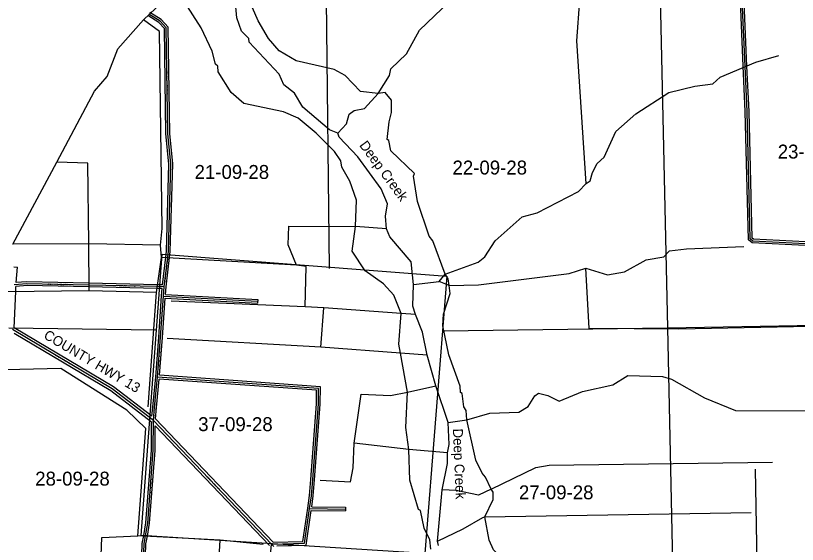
# Model space of a CAD drawing. Extents: x 418523 to 616617, y 1878279 to 2196743.
# Drawn here: x 500289 to 512924, y 1946280 to 1954823 of the extents above; entities that cross this region are included whole.
import ezdxf

# ---------------------------------------------------------------- set-up
doc = ezdxf.new("R2010")
doc.units = 0
for name, color, linetype in [('Level 1', 7, 'Continuous'), ('Level 2', 7, 'Continuous'), ('Level 22', 7, 'Continuous'), ('Level 23', 7, 'Continuous'), ('Level 28', 7, 'Continuous'), ('Level 31', 7, 'Continuous'), ('Level 32', 7, 'Continuous'), ('Level 34', 7, 'Continuous'), ('Level 41', 7, 'Continuous'), ('Level 5', 7, 'Continuous'), ('Level 7', 7, 'Continuous')]:
    doc.layers.add(name, color=color, linetype=linetype)

msp = doc.modelspace()

# ---------------------------------------------------------------- linework, layer by layer
at = {"layer": 'Level 1'}
for p, q in [((510703.99, 1955161.354), (510823.941, 1949780.482)), ((505309.475, 1955082.7), (505357.85, 1950737.211)), ((502317.831, 1946422.026), (502657.305, 1950968.104)), ((502657.305, 1950968.104), (507255.829, 1950615.744)), ((507255.829, 1950615.744), (506901.004, 1946133.851)), ((510823.941, 1949780.482), (516120.644, 1949874.042)), ((500180.409, 1949777.952), (502551.07, 1949744.218)), ((507198.981, 1949731.646), (510823.941, 1949780.482)), ((510823.941, 1949780.482), (510936.339, 1944443.711)), ((506901.004, 1946133.851), (502317.831, 1946422.026))]:
    msp.add_line(p, q, dxfattribs=at)
at = {"layer": 'Level 22'}
for p, q in [((504424.733, 1946283.735), (502515.051, 1948283.406)), ((504460.468, 1946247.586), (504424.733, 1946283.735))]:
    msp.add_line(p, q, dxfattribs=at)
msp.add_lwpolyline([(502515.051, 1948283.406), (501850.049, 1948794.581), (500236.275, 1949750.892)], dxfattribs=at)
at = {"layer": 'Level 23'}
for p, q in [((504450.691, 1946314.471), (502547.56, 1948307.283)), ((504392.412, 1946259.661), (502544.682, 1948194.461))]:
    msp.add_line(p, q, dxfattribs=at)
for points in [[(502491.67, 1948351.831), (501872.515, 1948827.765), (500267.383, 1949778.954)], [(502484.937, 1948256.101), (501827.582, 1948761.398), (500266.997, 1949686.19)]]:
    msp.add_lwpolyline(points, dxfattribs=at)
at = {"layer": 'Level 31'}
for p, q in [((512079.954, 1954006.162), (512033.616, 1955065.314)), ((502689.79, 1950442.081), (502746.705, 1950918.963)), ((502574.86, 1950444.741), (501471.911, 1950469.36)), ((502689.79, 1950442.081), (502574.86, 1950444.741)), ((502679, 1950290.843), (502689.79, 1950442.081)), ((502630.825, 1949625.549), (502679, 1950290.843)), ((502679, 1950290.843), (504199.885, 1950208.166)), ((502584.332, 1948983.523), (502630.825, 1949625.549)), ((502535.935, 1948494.605), (502584.332, 1948983.523)), ((502515.051, 1948283.406), (502535.935, 1948494.605)), ((505039.963, 1946858.331), (505621.995, 1946850.856)), ((504268.098, 1944567.19), (504424.733, 1946283.735))]:
    msp.add_line(p, q, dxfattribs=at)
for points in [[(502746.705, 1950918.963), (502758.542, 1951016.738), (502797.109, 1952425.754), (502748.991, 1952917.621), (502722.135, 1954626.566), (502622.582, 1954735.352), (502444.311, 1954848.104)], [(513477.834, 1949822.662), (513475.188, 1949959.407), (513434.66, 1950234.852), (513412.868, 1951085.166), (513054.599, 1951136.378), (512204.487, 1951181.512), (512162.706, 1951214.768), (512112.334, 1953274.356), (512079.954, 1954006.162)], [(501471.911, 1950469.36), (500472.465, 1950491.756), (500264.107, 1950475.91)], [(505089.835, 1947327.607), (505183.428, 1948548.386), (505184.452, 1948798.578), (502584.332, 1948983.523)], [(502388.195, 1946417.643), (502425.26, 1946624.773), (502513.035, 1947799.749), (502515.051, 1948283.406)], [(505039.963, 1946858.331), (505069.706, 1947065.129), (505089.835, 1947327.607)], [(504424.733, 1946283.735), (504958.281, 1946298.633), (505039.963, 1946858.331)], [(502292.757, 1945234.335), (502346.882, 1945724.684), (502365.759, 1946291.547), (502388.195, 1946417.643)]]:
    msp.add_lwpolyline(points, dxfattribs=at)
at = {"layer": 'Level 32'}
for p, q in [((512049.982, 1954004.851), (512003.645, 1955064.003)), ((512109.925, 1954007.472), (512064.898, 1955036.691)), ((502663.232, 1950472.703), (502716.916, 1950922.518)), ((502719.665, 1950439.233), (502776.495, 1950915.407)), ((500258.93, 1950766.028), (500318.71, 1950760.89)), ((500297.02, 1950508.5), (500318.71, 1950760.89)), ((502575.53, 1950474.735), (501472.581, 1950499.353)), ((500267.383, 1949778.954), (500290.141, 1950367.852)), ((500290.143, 1950367.904), (500293.1, 1950448.026)), ((502574.191, 1950414.747), (501471.243, 1950439.366)), ((502657.627, 1950412.816), (502574.166, 1950414.748)), ((502663.232, 1950472.703), (502575.555, 1950474.734)), ((502649.075, 1950292.978), (502657.626, 1950412.816)), ((502711.096, 1950319.143), (502719.665, 1950439.232)), ((502600.903, 1949627.716), (502649.078, 1950293.01)), ((502660.746, 1949623.382), (502706.794, 1950259.287)), ((502706.795, 1950259.287), (504198.258, 1950178.21)), ((502711.096, 1950319.143), (504201.514, 1950238.122)), ((504201.514, 1950238.122), (504198.258, 1950178.21)), ((502554.44, 1948986.083), (502600.903, 1949627.716)), ((502616.425, 1949011.316), (502660.746, 1949623.382)), ((502506.081, 1948497.559), (502554.44, 1948986.083)), ((502565.79, 1948491.649), (502611.312, 1948951.526)), ((502491.67, 1948351.831), (502506.08, 1948497.556)), ((502547.56, 1948307.283), (502565.791, 1948491.651)), ((505065.856, 1946827.993), (505621.611, 1946820.856)), ((505074.525, 1946887.889), (505622.38, 1946880.854)), ((505622.38, 1946880.854), (505621.611, 1946820.856))]:
    msp.add_line(p, q, dxfattribs=at)
for points in [[(502716.922, 1950922.569), (502728.59, 1951018.956), (502767.069, 1952424.701), (502719.014, 1952915.922), (502692.316, 1954614.711), (502603.157, 1954712.141), (502428.275, 1954822.749)], [(502776.489, 1950915.357), (502788.494, 1951014.52), (502827.15, 1952426.808), (502778.969, 1952919.32), (502751.953, 1954638.421), (502642.007, 1954758.564), (502460.348, 1954873.459)], [(513447.839, 1949822.081), (513445.23, 1949956.924), (513404.715, 1950232.276), (513383.527, 1951059.054), (513051.675, 1951106.491), (512193.312, 1951152.062), (512133.058, 1951200.025), (512082.35, 1953273.326), (512049.982, 1954004.836)], [(513507.829, 1949823.242), (513505.146, 1949961.891), (513464.605, 1950237.43), (513442.209, 1951111.278), (513057.523, 1951166.266), (512215.662, 1951210.962), (512192.355, 1951229.512), (512142.319, 1953275.386), (512109.925, 1954007.488)], [(501472.584, 1950499.353), (500471.661, 1950521.783), (500297.02, 1950508.5)], [(501471.24, 1950439.367), (500473.269, 1950461.73), (500293.1, 1950448.026)], [(505119.748, 1947325.313), (505213.423, 1948547.176), (505214.567, 1948826.512), (502616.425, 1949011.316)], [(505059.921, 1947329.901), (505153.432, 1948549.595), (505154.337, 1948770.644), (502611.313, 1948951.526)], [(502358.664, 1946422.927), (502395.457, 1946628.543), (502483.04, 1947800.931), (502484.937, 1948256.101)], [(502417.727, 1946412.358), (502455.062, 1946621.003), (502543.031, 1947798.567), (502544.681, 1948194.461)], [(505010.268, 1946862.601), (505039.87, 1947068.416), (505059.921, 1947329.901)], [(505074.525, 1946887.889), (505099.543, 1947061.842), (505119.748, 1947325.313)], [(504450.691, 1946314.471), (504932.237, 1946327.918), (505010.276, 1946862.662)], [(504508.31, 1946256.056), (504984.326, 1946269.348), (505065.855, 1946827.993)], [(502262.937, 1945237.626), (502316.937, 1945726.831), (502335.846, 1946294.69), (502358.659, 1946422.898)], [(502322.577, 1945231.044), (502376.828, 1945722.536), (502395.671, 1946288.404), (502417.732, 1946412.387)]]:
    msp.add_lwpolyline(points, dxfattribs=at)
at = {"layer": 'Level 5'}
for p, q in [((502356.936, 1954752.372), (502883.759, 1955259.191)), ((500244.556, 1951132.791), (500957.387, 1952456.011)), ((506280.929, 1951380.206), (505780.846, 1951415.151)), ((501470.034, 1951137.197), (500244.556, 1951132.791)), ((502628.72, 1951116.802), (501470.034, 1951137.197)), ((501475.958, 1950378.56), (501470.034, 1951137.197)), ((502644.775, 1950916.697), (502628.72, 1951116.802)), ((502567.924, 1950350.053), (502644.775, 1950916.697)), ((504828.506, 1950792.963), (502644.775, 1950916.697)), ((504986.83, 1950767.465), (504828.506, 1950792.963)), ((504968.072, 1950117.26), (504986.83, 1950767.465)), ((509560.292, 1949769.062), (509505.073, 1950744.614)), ((507136.834, 1950527.118), (507228.924, 1950643.531)), ((506719.885, 1950478.441), (507136.834, 1950527.118)), ((507295.028, 1950459.938), (507136.834, 1950527.118)), ((501475.958, 1950378.56), (500142.049, 1950357.831)), ((502567.924, 1950350.053), (501475.958, 1950378.56)), ((502428.605, 1948499.809), (502567.924, 1950350.053)), ((504968.072, 1950117.26), (502800.881, 1950207.583)), ((505268.119, 1950099.643), (504968.072, 1950117.26)), ((505224.41, 1949466.208), (505268.119, 1950099.643)), ((506518.309, 1950012.258), (505268.119, 1950099.643)), ((506751.665, 1949994.831), (506518.309, 1950012.258)), ((505224.41, 1949466.208), (502740.601, 1949607.559)), ((506507.92, 1949370.393), (505224.41, 1949466.208)), ((506941.271, 1949335.638), (506507.92, 1949370.393)), ((507081.423, 1948843.338), (506941.271, 1949335.638)), ((506622.565, 1948736.43), (507081.423, 1948843.338)), ((507279.609, 1948250.837), (507081.423, 1948843.338)), ((507279.609, 1948250.837), (507579.845, 1948291.532)), ((502263.55, 1946416.249), (502394.15, 1948149.811)), ((506644.642, 1947811.028), (505761.28, 1947913.909)), ((507269.707, 1947759.016), (506644.642, 1947811.028)), ((512317.4, 1943858.031), (512245.684, 1947492.945)), ((507106.74, 1946333.991), (507184.416, 1947159.061)), ((507874.93, 1946723.35), (512176.745, 1946792.918)), ((503597.141, 1946345.275), (502263.55, 1946416.249)), ((503526.701, 1945170.076), (503597.141, 1946345.275)), ((504288.828, 1946276.362), (503597.141, 1946345.275)), ((507123.151, 1946258.939), (507106.74, 1946333.991))]:
    msp.add_line(p, q, dxfattribs=at)
for points in [[(505493.902, 1952924.941), (505360.678, 1952975.391), (504928.371, 1953343.594), (504795.735, 1953569.097), (504621.098, 1953703.038), (504546.623, 1953878.331), (504064.782, 1954396.746), (504056.611, 1954455.138), (503940.286, 1954572.209), (503865.95, 1954789.183), (503849.826, 1954964.306), (503750.61, 1955214.721), (503718.373, 1955556.619), (503610.616, 1955757.042), (503561.55, 1956048.978)], [(506146.195, 1953564.755), (506330.534, 1953855.934), (506355.903, 1953964.247), (506606.744, 1954205.176), (506816.391, 1954587.997), (507301.405, 1955053.265), (507476.697, 1955127.739), (507801.944, 1955168.374), (507927.255, 1955251.347)], [(509509.478, 1952111.776), (509358.433, 1954413.097), (509410.572, 1955071.503), (509460.683, 1955096.354)], [(500957.387, 1952456.011), (501561.3, 1953604.506), (501770.46, 1953837.233), (501938.615, 1954286.876), (502356.936, 1954752.372)], [(502628.72, 1951116.802), (502654.586, 1951383.498), (502614.775, 1954568.121), (502356.936, 1954752.372)], [(509509.478, 1952111.776), (509576.299, 1952153.227), (509610.067, 1952286.511), (509685.556, 1952436.306), (509802.587, 1952535.98), (509987.324, 1952952.211), (510313.356, 1953234.602), (510847.992, 1953583.027), (511265.14, 1953681.726), (511557.035, 1953722.461), (511674.106, 1953830.474), (512250.065, 1954070.367), (512625.562, 1954177.525)], [(505493.902, 1952924.941), (505636.112, 1953074.536), (505678.31, 1953232.801), (505761.841, 1953290.893), (505928.695, 1953323.716), (506146.195, 1953564.755)], [(506280.929, 1951380.206), (506264.905, 1951580.311), (506298.871, 1951780.286), (506199.615, 1952022.36), (505817.806, 1952540.427), (505518.714, 1952858.191), (505493.902, 1952924.941)], [(501470.034, 1951137.197), (501457.54, 1952437.707), (500957.387, 1952456.011)], [(507228.924, 1950643.531), (507763.072, 1950841.903), (507871.733, 1950924.906), (508039.272, 1951182.815), (508474.005, 1951573.21), (508715.989, 1951639.155), (509383.978, 1951978.781), (509509.478, 1952111.776)], [(504828.506, 1950792.963), (504696.167, 1951118.499), (504705.452, 1951418.576), (505780.846, 1951415.151)], [(506719.885, 1950478.441), (506679.377, 1950845.369), (506338.852, 1951246.624), (506280.929, 1951380.206)], [(509505.073, 1950744.614), (509854.873, 1950635.096), (510130.098, 1950684.231), (510480.853, 1950874.86), (510764.448, 1950923.965), (510856.469, 1951023.698), (511131.675, 1951056.163), (512057.135, 1951094.876)], [(507295.028, 1950459.938), (507770.229, 1950475.075), (509238.019, 1950653.758), (509505.073, 1950744.614)], [(506751.665, 1949994.831), (506710.401, 1950128.343), (506719.885, 1950478.441)], [(506941.271, 1949335.638), (506867.452, 1949711.036), (506751.665, 1949994.831)], [(513386.838, 1949806.794), (511010.815, 1949756.081), (509560.292, 1949769.062)], [(502394.15, 1948149.811), (502086.648, 1948450.903), (501021.751, 1949121.245), (500138.032, 1949099.042)], [(507579.845, 1948291.532), (507955.341, 1948398.73), (508422.211, 1948413.896), (508572.553, 1948505.11), (508681.482, 1948679.816), (508739.973, 1948721.327), (508889.926, 1948687.498), (509073.032, 1948595.209), (509448.688, 1948752.387), (509940.857, 1948859.196), (510183.1, 1949008.463), (510741.573, 1948989.99), (510891.497, 1948947.821), (511424.075, 1948646.011), (511923.609, 1948444.333), (513382.462, 1948439.662)], [(505761.28, 1947913.909), (505872.199, 1948705.509), (506347.34, 1948687.295), (506622.565, 1948736.43)], [(507269.707, 1947759.016), (507295.135, 1947892.299), (507279.609, 1948250.837)], [(505209.19, 1947315.458), (505700.94, 1947288.884), (505743.337, 1947513.83), (505761.28, 1947913.909)], [(507184.416, 1947159.061), (507269.12, 1947583.961), (507269.707, 1947759.016)], [(507976.404, 1947173.191), (508694.474, 1947521.029), (508911.348, 1947561.992), (512521.148, 1947608.771)], [(507976.404, 1947173.191), (507767.661, 1947073.836), (507409.461, 1947150.013), (507184.416, 1947159.061)], [(507106.74, 1946333.991), (507524.185, 1946532.731), (507841.549, 1946715.109), (507874.93, 1946723.35)], [(501616.009, 1944659.33), (501679.918, 1946393.101), (502263.55, 1946416.249)]]:
    msp.add_lwpolyline(points, dxfattribs=at)
at = {"layer": 'Level 7'}
msp.add_line((506622.565, 1948736.43), (506507.92, 1949370.393), dxfattribs=at)
for points in [[(506146.195, 1953564.755), (505862.888, 1953599.012), (505613.608, 1953858.255), (505438.842, 1953950.515), (504822.405, 1954094.19), (504547.836, 1954253.46), (504373.388, 1954454.122), (504207.579, 1954738.086), (504116.563, 1954946.79), (504126.663, 1955496.953), (504202.987, 1955905.203), (504253.436, 1956038.427), (504228.783, 1956155.199), (504096.245, 1956414.053), (504030.15, 1956597.676), (504014.126, 1956806.121), (504056.563, 1957039.407), (504140.77, 1957297.575), (504375.498, 1957713.637), (504309.035, 1957780.558)], [(505780.846, 1951415.151), (505798.889, 1951840.241), (505691.49, 1952149.046), (505558.834, 1952374.55), (505542.481, 1952474.621), (505442.936, 1952624.994), (505143.804, 1952926.087), (504852.783, 1953168.759), (504619.695, 1953269.548), (503978.219, 1953404.982), (503770.4, 1953580.734), (503563.03, 1953914.839), (503554.988, 1954006.581), (503521.776, 1954040.021), (503464.071, 1954248.626), (503290.22, 1954624.311), (502883.759, 1955259.191)], [(507228.924, 1950643.531), (507030.579, 1951186.041), (506972.456, 1951261.272), (506782.511, 1951820.393), (506717.123, 1952229.101), (506733.962, 1952270.723), (506351.667, 1952638.766), (506318.843, 1952805.59), (506293.892, 1952822.36), (506328.128, 1953105.666), (506361.955, 1953255.621), (506362.612, 1953455.696), (506262.967, 1953581.066), (506146.195, 1953564.755)], [(506518.309, 1950012.258), (506402.511, 1950304.383), (506236.374, 1950488.345), (505936.953, 1950697.696), (505729.553, 1951015.171), (505780.846, 1951415.151)], [(507295.028, 1950459.938), (507278.676, 1950568.341), (507228.924, 1950643.531)], [(507579.845, 1948291.532), (507572.001, 1948441.626), (507530.48, 1948500.106), (507506.185, 1948716.951), (507481.214, 1948733.691), (507473.202, 1948833.753), (507291.439, 1949342.862), (507192.898, 1949810.022), (507201.855, 1950001.726), (507311.301, 1950334.826), (507295.028, 1950459.938)], [(506507.92, 1949370.393), (506483.367, 1949512.176), (506518.309, 1950012.258)], [(506644.642, 1947811.028), (506595.765, 1948169.656), (506622.565, 1948736.43)], [(507976.404, 1947173.191), (507885.318, 1947365.215), (507827.195, 1947432.106), (507727.81, 1947640.839), (507579.845, 1948291.532)], [(506997.95, 1946200.976), (506981.736, 1946351.089), (506890.651, 1946543.122), (506833.215, 1946826.718), (506799.934, 1946843.528), (506659.711, 1947319.157), (506644.642, 1947811.028)], [(507874.93, 1946723.35), (508009.227, 1947006.358), (508009.585, 1947123.071), (507976.404, 1947173.191)], [(508613.565, 1945695.596), (508447.627, 1945937.899), (508197.76, 1946005.377), (508014.953, 1946189.369), (507940.408, 1946348.021), (507874.93, 1946723.35)]]:
    msp.add_lwpolyline(points, dxfattribs=at)

# ---------------------------------------------------------------- texts
at = {"layer": 'Level 2'}
for s, p in [('23-09-28', (512606.54, 1952513.898)), ('21-09-28', (503181.509, 1952184.371)), ('22-09-28', (507350.169, 1952255.853)), ('37-09-28', (503239.275, 1948109.526)), ('28-09-28', (500605.579, 1947229.505)), ('27-09-28', (508423.85, 1947007.849))]:
    msp.add_text(s, height=225, dxfattribs=at).set_placement(p)
at = {"layer": 'Level 28'}
msp.add_text('COUNTY HWY 13', height=160, rotation=329.3485083, dxfattribs=at).set_placement((500728.853, 1949618.117))
at = {"layer": 'Level 34'}
for s, height, rotation, p in [('GEORGE MILLER ROAD', 25, 270.8992639, (502720.425, 1953940.066)), ('GEORGE MILLER ROAD', 25, 83.1929944, (502710.724, 1950512.036)), ('DILLY BURRELL ROAD', 25, 358.7155528, (500806.122, 1950471.78)), ('DILLY BURRELL ROAD', 24.99916, 358.7205528, (501857.335, 1950448.259)), ('GEORGE MILLER ROAD', 25, 85.8570722, (502607.894, 1949135.883)), ('COUNTY HWY 13', 25, 329.3485083, (500925.426, 1949327.98)), ('GEORGE MILLER ROAD', 24.99916, 84.3515222, (502521.379, 1948220.417)), ('B REED ROAD', 25, 85.7266222, (502473.762, 1947106.27)), ('COUNTY HWY 13', 25, 313.6804556, (503371.45, 1947368.556))]:
    msp.add_text(s, height=height, rotation=rotation, dxfattribs=at).set_placement(p)
at = {"layer": 'Level 41'}
for rotation, p in [(306.3484695, (505836.51, 1952727.461)), (272.4042389, (507355.868, 1948148.212))]:
    msp.add_text('Deep Creek', height=160, rotation=rotation, dxfattribs=at).set_placement(p)

doc.saveas('drawing.dxf')
